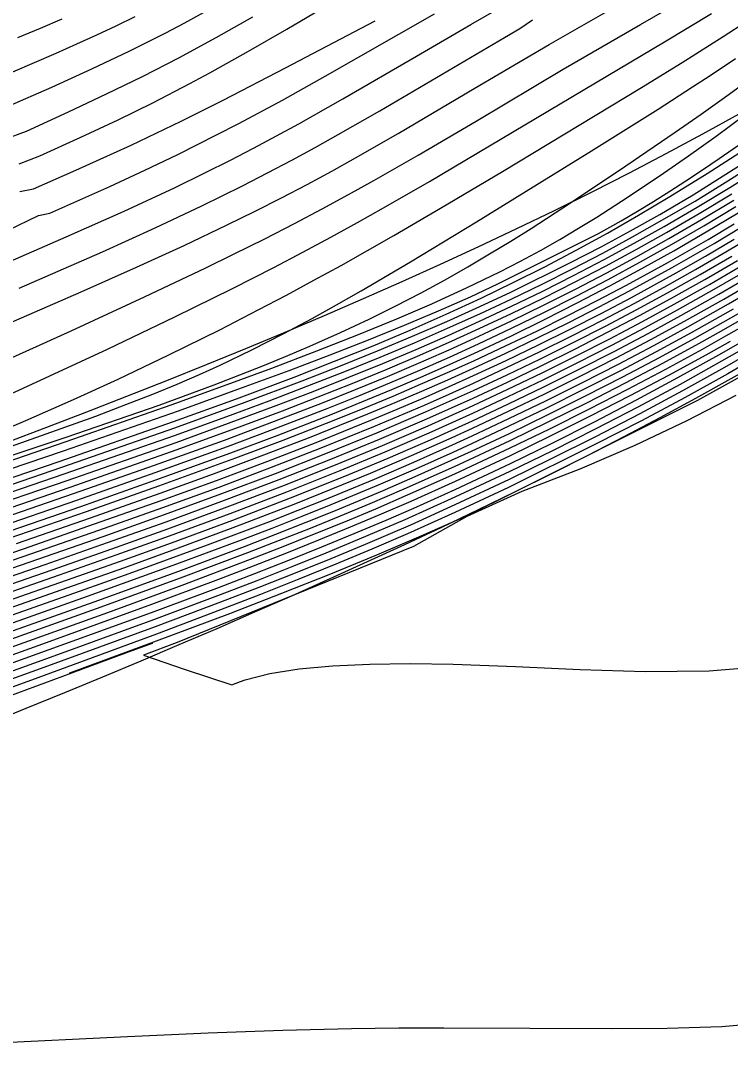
# Model space of a CAD drawing. Extents: x 2356077 to 2359823, y 225951 to 227822.
# Drawn here: x 2357663.41 to 2357678.66, y 226784.23 to 226806.78 of the extents above; entities that cross this region are included whole.
import ezdxf

# ---------------------------------------------------------------- set-up
doc = ezdxf.new("R2010")
doc.units = 0
for name, color, linetype in [('DTM Contours Major', 7, 'Continuous'), ('DTM Contours Minor', 7, 'Continuous'), ('Exist DTM Breakline', 7, 'Continuous'), ('Exist DTM Breakline Underwater', 7, 'Continuous'), ('Exist DTM Drainline', 7, 'Continuous')]:
    doc.layers.add(name, color=color, linetype=linetype)

msp = doc.modelspace()

# ---------------------------------------------------------------- linework, layer by layer
at = {"layer": 'DTM Contours Major'}
for points in [[(2357661.847, 226798.149), (2357663.459, 226798.881), (2357665.268, 226799.722), (2357666.72, 226800.415), (2357667.962, 226801.028), (2357668.849, 226801.481), (2357669.474, 226801.81), (2357670.073, 226802.132), (2357670.651, 226802.45), (2357671.21, 226802.764), (2357672.197, 226803.331), (2357673.488, 226804.095), (2357675.768, 226805.455), (2357677.254, 226806.333), (2357678.267, 226806.946)], [(2357663.134, 226802.28), (2357663.784, 226802.601), (2357664.029, 226802.649), (2357665.317, 226803.224), (2357666.074, 226803.574), (2357666.783, 226803.914), (2357667.618, 226804.332), (2357668.099, 226804.581), (2357669.034, 226805.083), (2357669.95, 226805.593), (2357672.308, 226806.936)], [(2357663.23, 226805.692), (2357664.169, 226806.093), (2357664.613, 226806.29), (2357665.043, 226806.486), (2357665.459, 226806.682), (2357665.865, 226806.879)], [(2357661.974, 226796.738), (2357664.321, 226797.536), (2357666.797, 226798.399), (2357668.235, 226798.916), (2357669.177, 226799.264), (2357670.059, 226799.6), (2357670.885, 226799.924), (2357671.661, 226800.239), (2357672.392, 226800.546), (2357673.083, 226800.849), (2357673.668, 226801.126), (2357675.831, 226802.211), (2357676.32, 226802.485), (2357676.671, 226802.691), (2357677.019, 226802.903), (2357677.367, 226803.12), (2357677.716, 226803.345), (2357678.07, 226803.579), (2357678.429, 226803.823), (2357678.938, 226804.178)], [(2357662.52, 226796.088), (2357664.465, 226796.754), (2357666.771, 226797.563), (2357668.165, 226798.071), (2357669.035, 226798.398), (2357669.801, 226798.694), (2357670.537, 226798.986), (2357671.248, 226799.278), (2357671.937, 226799.57), (2357672.609, 226799.865), (2357673.269, 226800.164), (2357673.96, 226800.489), (2357674.643, 226800.821), (2357675.317, 226801.161), (2357675.984, 226801.51), (2357676.644, 226801.868), (2357677.298, 226802.234), (2357678.002, 226802.644), (2357678.699, 226803.063)], [(2357663.309, 226795.543), (2357664.905, 226796.096), (2357666.4, 226796.625), (2357667.554, 226797.043), (2357668.634, 226797.446), (2357669.652, 226797.837), (2357670.272, 226798.084), (2357670.874, 226798.329), (2357671.46, 226798.573), (2357672.033, 226798.819), (2357672.595, 226799.066), (2357673.148, 226799.315), (2357673.842, 226799.637), (2357674.523, 226799.964), (2357675.193, 226800.295), (2357675.848, 226800.63), (2357676.489, 226800.967), (2357677.421, 226801.477), (2357678.321, 226801.994), (2357678.906, 226802.344)], [(2357659.896, 226793.525), (2357664.082, 226794.978), (2357665.36, 226795.428), (2357666.566, 226795.859), (2357667.847, 226796.33), (2357669.044, 226796.785), (2357670.174, 226797.233), (2357671.185, 226797.65), (2357672.167, 226798.074), (2357673.134, 226798.509), (2357673.881, 226798.859), (2357674.622, 226799.216), (2357675.355, 226799.58), (2357676.075, 226799.948), (2357676.778, 226800.319), (2357677.461, 226800.69), (2357678.221, 226801.117), (2357678.953, 226801.543)], [(2357662.718, 226793.654), (2357664.84, 226794.406), (2357666.764, 226795.101), (2357668.156, 226795.621), (2357668.816, 226795.875), (2357669.457, 226796.127), (2357670.082, 226796.378), (2357671.101, 226796.802), (2357671.906, 226797.15), (2357672.706, 226797.508), (2357673.107, 226797.692), (2357673.913, 226798.07), (2357674.719, 226798.461), (2357675.521, 226798.861), (2357676.311, 226799.266), (2357677.084, 226799.674), (2357677.833, 226800.081), (2357678.737, 226800.591)], [(2357679.08, 226799.976), (2357678.416, 226799.594), (2357677.537, 226799.105), (2357676.643, 226798.623), (2357675.739, 226798.153), (2357674.833, 226797.696), (2357673.932, 226797.257), (2357672.742, 226796.699), (2357671.851, 226796.298), (2357671.258, 226796.039), (2357670.573, 226795.749), (2357669.877, 226795.462), (2357669.166, 226795.176), (2357668.432, 226794.889), (2357667.672, 226794.598), (2357666.206, 226794.051), (2357664.011, 226793.252), (2357657.671, 226790.966)], [(2357678.79, 226798.729), (2357677.731, 226798.178), (2357676.614, 226797.649), (2357675.432, 226797.141), (2357674.181, 226796.663), (2357673.001, 226796.126), (2357671.854, 226795.475), (2357666.768, 226793.409)], [(2357666.768, 226793.409), (2357666.046, 226793.141), (2357666.94, 226792.832), (2357667.944, 226792.498), (2357668.13, 226792.571), (2357668.23, 226792.605), (2357668.762, 226792.741), (2357669.393, 226792.842), (2357670.114, 226792.91), (2357670.914, 226792.948), (2357671.781, 226792.959), (2357672.706, 226792.945), (2357674.047, 226792.892), (2357675.437, 226792.83), (2357676.838, 226792.79), (2357678.212, 226792.805), (2357679.52, 226792.909)]]:
    msp.add_lwpolyline(points, dxfattribs=at)
at = {"layer": 'DTM Contours Minor'}
for points in [[(2357663.372, 226803.707), (2357663.817, 226803.885), (2357664.699, 226804.283), (2357665.497, 226804.658), (2357666.246, 226805.025), (2357667.043, 226805.437), (2357667.471, 226805.667), (2357668.307, 226806.133), (2357669.129, 226806.609), (2357670.88, 226807.647)], [(2357661.436, 226798.737), (2357664.49, 226800.12), (2357666.069, 226800.849), (2357667.384, 226801.472), (2357667.983, 226801.764), (2357668.657, 226802.1), (2357669.29, 226802.425), (2357669.889, 226802.741), (2357670.458, 226803.049), (2357671.003, 226803.351), (2357671.956, 226803.896), (2357673.2, 226804.631), (2357675.074, 226805.746), (2357676.736, 226806.711), (2357677.882, 226807.378)], [(2357662.949, 226801.513), (2357664.384, 226802.137), (2357665.631, 226802.694), (2357666.711, 226803.197), (2357667.379, 226803.521), (2357667.902, 226803.785), (2357668.41, 226804.047), (2357668.904, 226804.31), (2357669.388, 226804.574), (2357670.336, 226805.108), (2357671.917, 226806.028), (2357673.089, 226806.709), (2357673.814, 226807.125)], [(2357663.118, 226804.946), (2357664.071, 226805.361), (2357664.933, 226805.751), (2357665.739, 226806.134), (2357666.126, 226806.326), (2357666.527, 226806.53), (2357666.919, 226806.737), (2357667.688, 226807.158)], [(2357661.239, 226799.453), (2357664.705, 226800.959), (2357665.896, 226801.488), (2357666.917, 226801.954), (2357667.846, 226802.395), (2357668.445, 226802.691), (2357669.017, 226802.982), (2357669.566, 226803.269), (2357670.095, 226803.555), (2357670.609, 226803.84), (2357671.526, 226804.363), (2357673.162, 226805.33), (2357674.77, 226806.277), (2357676.028, 226806.996)], [(2357662.427, 226797.73), (2357663.513, 226798.189), (2357664.536, 226798.64), (2357665.497, 226799.08), (2357666.591, 226799.6), (2357667.684, 226800.14), (2357668.515, 226800.567), (2357669.12, 226800.886), (2357669.712, 226801.206), (2357670.294, 226801.526), (2357671.428, 226802.168), (2357672.435, 226802.754), (2357673.767, 226803.547), (2357676.76, 226805.352), (2357677.632, 226805.887), (2357678.518, 226806.448), (2357679.028, 226806.783)], [(2357663.061, 226804.24), (2357663.525, 226804.416), (2357664.432, 226804.828), (2357665.252, 226805.213), (2357666.02, 226805.589), (2357666.804, 226805.991), (2357667.61, 226806.427), (2357668.398, 226806.875)], [(2357663.344, 226806.427), (2357663.828, 226806.629), (2357664.294, 226806.829)], [(2357663.369, 226801.038), (2357665.16, 226801.82), (2357666.294, 226802.332), (2357667.301, 226802.805), (2357668.177, 226803.237), (2357668.715, 226803.513), (2357669.235, 226803.788), (2357669.741, 226804.063), (2357670.235, 226804.338), (2357671.126, 226804.848), (2357673.81, 226806.427), (2357674.144, 226806.621), (2357674.416, 226806.807)], [(2357663.387, 226803.116), (2357663.68, 226803.174), (2357664.589, 226803.574), (2357665.776, 226804.115), (2357666.854, 226804.63), (2357667.773, 226805.088), (2357669.098, 226805.775), (2357671.03, 226806.79)], [(2357663.208, 226797.633), (2357665.019, 226798.284), (2357665.666, 226798.529), (2357666.246, 226798.757), (2357666.77, 226798.973), (2357667.248, 226799.179), (2357667.691, 226799.379), (2357668.378, 226799.709), (2357669.064, 226800.06), (2357669.67, 226800.386), (2357670.196, 226800.678), (2357670.726, 226800.979), (2357671.791, 226801.604), (2357673.211, 226802.462), (2357675.681, 226803.987), (2357677.119, 226804.889), (2357677.859, 226805.364), (2357678.235, 226805.612), (2357678.78, 226805.978)], [(2357654.002, 226794.362), (2357664.382, 226797.826), (2357666.385, 226798.515), (2357667.567, 226798.955), (2357668.118, 226799.168), (2357668.645, 226799.377), (2357669.147, 226799.583), (2357669.626, 226799.786), (2357670.285, 226800.079), (2357670.9, 226800.369), (2357671.477, 226800.654), (2357672.02, 226800.937), (2357672.532, 226801.217), (2357673.02, 226801.494), (2357673.491, 226801.771), (2357673.945, 226802.047), (2357674.384, 226802.322), (2357675.228, 226802.869), (2357676.42, 226803.666), (2357677.485, 226804.393), (2357678.044, 226804.782), (2357678.596, 226805.174), (2357679.167, 226805.588)], [(2357661.935, 226796.897), (2357664.381, 226797.734), (2357666.643, 226798.527), (2357667.763, 226798.931), (2357668.805, 226799.316), (2357669.772, 226799.684), (2357670.667, 226800.037), (2357671.492, 226800.375), (2357672.249, 226800.7), (2357673.011, 226801.047), (2357673.71, 226801.386), (2357674.158, 226801.617), (2357674.587, 226801.849), (2357675.001, 226802.084), (2357675.405, 226802.323), (2357675.801, 226802.566), (2357676.45, 226802.983), (2357677.231, 226803.508), (2357677.77, 226803.884), (2357678.364, 226804.309), (2357678.981, 226804.763)], [(2357662.113, 226796.441), (2357664.291, 226797.184), (2357666.719, 226798.033), (2357668.229, 226798.581), (2357669.457, 226799.043), (2357670.285, 226799.366), (2357671.076, 226799.685), (2357671.835, 226800.001), (2357672.568, 226800.319), (2357673.28, 226800.639), (2357673.95, 226800.951), (2357675.231, 226801.588), (2357675.893, 226801.928), (2357676.525, 226802.271), (2357677.152, 226802.623), (2357677.873, 226803.044), (2357680.001, 226804.392)], [(2357661.969, 226796.539), (2357664.227, 226797.306), (2357666.687, 226798.164), (2357668.049, 226798.657), (2357669.288, 226799.122), (2357670.157, 226799.461), (2357670.987, 226799.797), (2357671.785, 226800.134), (2357672.556, 226800.474), (2357673.309, 226800.821), (2357673.997, 226801.154), (2357674.677, 226801.496), (2357675.352, 226801.851), (2357676.024, 226802.219), (2357676.695, 226802.603), (2357677.369, 226803.004), (2357678.17, 226803.5), (2357678.974, 226804.018)], [(2357662.244, 226796.323), (2357664.341, 226797.039), (2357666.73, 226797.875), (2357667.971, 226798.324), (2357668.75, 226798.614), (2357669.583, 226798.932), (2357670.378, 226799.244), (2357671.14, 226799.553), (2357671.875, 226799.861), (2357672.586, 226800.171), (2357673.28, 226800.484), (2357673.956, 226800.8), (2357674.621, 226801.123), (2357675.277, 226801.453), (2357675.924, 226801.791), (2357676.564, 226802.138), (2357677.199, 226802.495), (2357677.912, 226802.91), (2357678.613, 226803.341), (2357679.32, 226803.788)], [(2357662.379, 226796.205), (2357664.399, 226796.895), (2357666.748, 226797.718), (2357668.07, 226798.199), (2357668.898, 226798.508), (2357669.696, 226798.814), (2357670.461, 226799.117), (2357671.197, 226799.417), (2357671.908, 226799.717), (2357672.599, 226800.019), (2357673.276, 226800.325), (2357673.959, 226800.646), (2357674.633, 226800.973), (2357675.297, 226801.308), (2357675.954, 226801.651), (2357676.604, 226802.003), (2357677.248, 226802.365), (2357677.956, 226802.777), (2357678.657, 226803.2), (2357679.35, 226803.634)], [(2357662.666, 226795.973), (2357664.536, 226796.614), (2357666.284, 226797.226), (2357667.784, 226797.767), (2357669.164, 226798.285), (2357669.899, 226798.571), (2357670.609, 226798.854), (2357671.295, 226799.137), (2357671.964, 226799.422), (2357672.618, 226799.709), (2357673.261, 226800.002), (2357673.961, 226800.331), (2357674.652, 226800.668), (2357675.337, 226801.014), (2357676.014, 226801.368), (2357676.685, 226801.731), (2357677.349, 226802.103), (2357678.05, 226802.511), (2357678.743, 226802.927)], [(2357662.814, 226795.859), (2357664.613, 226796.477), (2357666.295, 226797.066), (2357667.855, 226797.63), (2357668.821, 226797.991), (2357669.993, 226798.445), (2357670.676, 226798.72), (2357671.341, 226798.996), (2357671.989, 226799.273), (2357672.625, 226799.553), (2357673.252, 226799.839), (2357673.96, 226800.172), (2357674.661, 226800.514), (2357675.356, 226800.865), (2357676.044, 226801.225), (2357676.726, 226801.594), (2357677.401, 226801.972), (2357678.1, 226802.378), (2357678.789, 226802.792)], [(2357662.965, 226795.745), (2357664.694, 226796.34), (2357666.312, 226796.908), (2357667.925, 226797.493), (2357668.923, 226797.867), (2357670.082, 226798.319), (2357670.742, 226798.586), (2357671.384, 226798.853), (2357672.013, 226799.122), (2357672.631, 226799.396), (2357673.242, 226799.675), (2357673.959, 226800.013), (2357674.67, 226800.36), (2357675.376, 226800.716), (2357676.075, 226801.082), (2357676.768, 226801.457), (2357677.453, 226801.841), (2357678.15, 226802.245), (2357678.837, 226802.657)], [(2357663.156, 226795.656), (2357664.819, 226796.231), (2357666.374, 226796.78), (2357668.032, 226797.383), (2357669.052, 226797.768), (2357670.185, 226798.211), (2357670.809, 226798.463), (2357671.415, 226798.715), (2357672.005, 226798.967), (2357672.583, 226799.22), (2357673.15, 226799.475), (2357673.833, 226799.792), (2357674.504, 226800.113), (2357675.161, 226800.438), (2357675.805, 226800.767), (2357676.434, 226801.098), (2357677.34, 226801.594), (2357678.196, 226802.084), (2357678.754, 226802.417)], [(2357657.215, 226793.112), (2357663.618, 226795.317), (2357665.083, 226795.828), (2357666.459, 226796.316), (2357667.669, 226796.757), (2357668.8, 226797.182), (2357669.865, 226797.597), (2357671, 226798.058), (2357671.548, 226798.289), (2357672.087, 226798.521), (2357672.618, 226798.756), (2357673.144, 226798.994), (2357673.858, 226799.327), (2357674.563, 226799.666), (2357675.257, 226800.01), (2357675.937, 226800.357), (2357676.602, 226800.707), (2357677.248, 226801.058), (2357677.92, 226801.435), (2357678.573, 226801.814), (2357679.209, 226802.195)], [(2357656.817, 226793.148), (2357663.463, 226795.43), (2357664.993, 226795.962), (2357666.428, 226796.47), (2357667.612, 226796.9), (2357668.718, 226797.314), (2357669.759, 226797.717), (2357670.356, 226797.956), (2357670.937, 226798.193), (2357671.504, 226798.431), (2357672.06, 226798.67), (2357672.607, 226798.911), (2357673.147, 226799.155), (2357673.85, 226799.482), (2357674.543, 226799.815), (2357675.225, 226800.152), (2357675.892, 226800.493), (2357676.545, 226800.837), (2357677.503, 226801.362), (2357678.136, 226801.723), (2357678.754, 226802.086)], [(2357657.613, 226793.077), (2357663.773, 226795.204), (2357665.174, 226795.694), (2357666.493, 226796.164), (2357667.728, 226796.615), (2357668.881, 226797.05), (2357669.969, 226797.476), (2357671.062, 226797.922), (2357672.114, 226798.372), (2357673.141, 226798.833), (2357673.866, 226799.171), (2357674.583, 226799.516), (2357675.289, 226799.866), (2357675.982, 226800.221), (2357676.66, 226800.578), (2357677.318, 226800.935), (2357678.02, 226801.329), (2357678.699, 226801.723)], [(2357658.011, 226793.043), (2357663.928, 226795.091), (2357665.267, 226795.561), (2357666.529, 226796.011), (2357667.787, 226796.472), (2357668.963, 226796.917), (2357670.072, 226797.354), (2357671.123, 226797.786), (2357672.14, 226798.223), (2357673.138, 226798.672), (2357673.874, 226799.015), (2357674.603, 226799.366), (2357675.322, 226799.723), (2357676.028, 226800.085), (2357676.718, 226800.448), (2357677.389, 226800.812), (2357678.12, 226801.223), (2357678.826, 226801.633)], [(2357660.237, 226793.472), (2357664.236, 226794.865), (2357665.454, 226795.295), (2357666.605, 226795.708), (2357667.908, 226796.188), (2357669.125, 226796.653), (2357670.277, 226797.111), (2357671.247, 226797.514), (2357672.194, 226797.925), (2357673.13, 226798.347), (2357673.888, 226798.702), (2357674.642, 226799.066), (2357675.388, 226799.437), (2357676.121, 226799.812), (2357676.838, 226800.19), (2357677.533, 226800.568), (2357678.323, 226801.011), (2357679.081, 226801.453)], [(2357660.576, 226793.418), (2357664.389, 226794.751), (2357665.548, 226795.161), (2357666.645, 226795.556), (2357667.969, 226796.046), (2357669.207, 226796.521), (2357670.379, 226796.99), (2357671.309, 226797.379), (2357672.221, 226797.775), (2357673.125, 226798.184), (2357673.895, 226798.545), (2357674.661, 226798.915), (2357675.421, 226799.293), (2357676.168, 226799.676), (2357676.899, 226800.061), (2357677.607, 226800.446), (2357678.425, 226800.906), (2357679.209, 226801.363)], [(2357660.913, 226793.364), (2357664.541, 226794.637), (2357665.642, 226795.028), (2357666.685, 226795.405), (2357668.031, 226795.904), (2357669.289, 226796.389), (2357669.892, 226796.629), (2357670.93, 226797.056), (2357671.812, 226797.433), (2357672.684, 226797.821), (2357673.12, 226798.021), (2357673.901, 226798.387), (2357674.681, 226798.764), (2357675.454, 226799.149), (2357676.216, 226799.539), (2357676.96, 226799.932), (2357677.682, 226800.324), (2357678.529, 226800.801), (2357679.338, 226801.274)], [(2357661.247, 226793.309), (2357664.692, 226794.522), (2357665.735, 226794.894), (2357667.422, 226795.511), (2357668.742, 226796.011), (2357669.372, 226796.258), (2357669.986, 226796.503), (2357671.014, 226796.928), (2357671.858, 226797.291), (2357672.695, 226797.665), (2357673.114, 226797.857), (2357673.907, 226798.229), (2357674.7, 226798.613), (2357675.488, 226799.005), (2357676.263, 226799.403), (2357677.022, 226799.803), (2357677.757, 226800.203), (2357678.633, 226800.696), (2357679.467, 226801.184)], [(2357679.411, 226800.651), (2357678.475, 226800.112), (2357677.987, 226799.839), (2357677.21, 226799.416), (2357676.408, 226798.992), (2357675.588, 226798.571), (2357674.757, 226798.156), (2357673.923, 226797.751), (2357672.728, 226797.193), (2357671.643, 226796.709), (2357670.916, 226796.397), (2357670.279, 226796.131), (2357669.63, 226795.867), (2357668.966, 226795.603), (2357668.281, 226795.338), (2357666.836, 226794.794), (2357665.129, 226794.172), (2357659.051, 226792.002)], [(2357658.699, 226792.054), (2357664.986, 226794.29), (2357666.802, 226794.948), (2357668.219, 226795.48), (2357668.89, 226795.739), (2357669.543, 226795.997), (2357670.179, 226796.254), (2357671.189, 226796.676), (2357671.954, 226797.009), (2357673.1, 226797.527), (2357673.918, 226797.911), (2357674.738, 226798.309), (2357675.554, 226798.716), (2357676.359, 226799.129), (2357677.147, 226799.545), (2357677.909, 226799.96), (2357678.843, 226800.487)], [(2357679.057, 226800.278), (2357678.569, 226799.999), (2357678.066, 226799.718), (2357677.275, 226799.287), (2357676.457, 226798.855), (2357675.622, 226798.425), (2357674.776, 226798.003), (2357673.927, 226797.591), (2357672.739, 226797.035), (2357671.717, 226796.578), (2357671.033, 226796.283), (2357670.382, 226796.009), (2357669.72, 226795.739), (2357669.041, 226795.468), (2357668.343, 226795.196), (2357666.866, 226794.638), (2357665.267, 226794.052), (2357659.402, 226791.95)], [(2357679.203, 226799.705), (2357678.544, 226799.326), (2357677.641, 226798.824), (2357676.72, 226798.329), (2357675.769, 226797.838), (2357674.804, 226797.356), (2357673.914, 226796.917), (2357672.746, 226796.37), (2357671.786, 226795.939), (2357670.815, 226795.52), (2357670.072, 226795.211), (2357669.311, 226794.903), (2357668.524, 226794.592), (2357667.703, 226794.276), (2357666.295, 226793.747), (2357663.902, 226792.873), (2357655.667, 226789.905), (2357653.033, 226788.947), (2357650.52, 226788.021), (2357647.945, 226787.049), (2357646.595, 226786.523), (2357645.621, 226786.131), (2357644.675, 226785.723), (2357641.31, 226784.128)], [(2357679.14, 226799.841), (2357678.479, 226799.461), (2357677.588, 226798.965), (2357676.681, 226798.477), (2357675.763, 226797.999), (2357674.842, 226797.535), (2357673.924, 226797.088), (2357672.745, 226796.536), (2357671.664, 226796.051), (2357670.688, 226795.632), (2357669.971, 226795.335), (2357669.238, 226795.039), (2357668.481, 226794.741), (2357667.694, 226794.438), (2357666.258, 226793.9), (2357664.27, 226793.172), (2357657.998, 226790.905)], [(2357678.664, 226799.887), (2357678.146, 226799.597), (2357677.34, 226799.157), (2357676.507, 226798.717), (2357675.656, 226798.279), (2357674.794, 226797.849), (2357673.93, 226797.429), (2357672.749, 226796.877), (2357671.794, 226796.448), (2357671.155, 226796.171), (2357670.489, 226795.89), (2357669.812, 226795.611), (2357669.118, 226795.333), (2357668.403, 226795.053), (2357667.661, 226794.769), (2357666.16, 226794.209), (2357663.769, 226793.341), (2357659.755, 226791.899)], [(2357679.27, 226799.573), (2357678.613, 226799.195), (2357677.698, 226798.685), (2357676.762, 226798.182), (2357675.77, 226797.678), (2357673.897, 226796.744), (2357672.74, 226796.205), (2357671.722, 226795.75), (2357670.96, 226795.421), (2357670.185, 226795.097), (2357669.39, 226794.773), (2357668.564, 226794.446), (2357667.7, 226794.112), (2357666.324, 226793.592), (2357663.769, 226792.65), (2357655.935, 226789.799)], [(2357678.879, 226799.127), (2357677.964, 226798.615), (2357673.712, 226796.488), (2357672.922, 226796.102), (2357672.008, 226795.699), (2357671.06, 226795.294), (2357670.066, 226794.885), (2357669.014, 226794.465), (2357667.892, 226794.03), (2357666.263, 226793.417), (2357664.451, 226792.754), (2357666.241, 226793.398), (2357646.289, 226786.009)], [(2357646.676, 226783.831), (2357656.164, 226784.414), (2357659.512, 226784.611), (2357662.733, 226784.789), (2357665.699, 226784.938), (2357667.439, 226785.013), (2357669.04, 226785.069), (2357670.523, 226785.105), (2357671.536, 226785.118), (2357672.507, 226785.123), (2357674.354, 226785.116), (2357676.121, 226785.106), (2357677.314, 226785.111), (2357678.485, 226785.15), (2357679.625, 226785.25)]]:
    msp.add_lwpolyline(points, dxfattribs=at)
at = {"layer": 'Exist DTM Breakline'}
for points in [[(2357560.647, 226784.157), (2357579.194, 226813.797), (2357610.316, 226806.105), (2357665.993, 226838.755), (2357684.212, 226874.582), (2357696.408, 226900.16)], [(2357603.707, 226758.395), (2357634.69, 226779.787), (2357686.009, 226803.72), (2357722.082, 226854.21), (2357734.02, 226881.496)]]:
    msp.add_spline(points, degree=3, dxfattribs=at)
at = {"layer": 'Exist DTM Breakline Underwater'}
for points in [[(2357599.673, 226759.537), (2357632.912, 226785.572), (2357686.254, 226809.636), (2357716.995, 226856.561), (2357730.688, 226885.555)], [(2357556.564, 226758.637), (2357564.307, 226781.559), (2357585.412, 226809.405), (2357614.858, 226803.405), (2357668.761, 226835.297), (2357689.369, 226869.515)]]:
    msp.add_spline(points, degree=3, dxfattribs=at)
at = {"layer": 'Exist DTM Drainline'}
msp.add_spline([(2357699.586, 226858.192), (2357670.366, 226820.782), (2357623.327, 226796.892), (2357587.218, 226772.268), (2357568.803, 226744.252), (2357555.19, 226717.62), (2357555.017, 226695.126), (2357553.473, 226672.759), (2357563.697, 226642.736), (2357576.526, 226627.993), (2357663.798, 226499.169), (2357732.721, 226415.647), (2357803.211, 226342.215), (2357874.586, 226264.309)], degree=3, dxfattribs=at)

doc.saveas('drawing.dxf')
